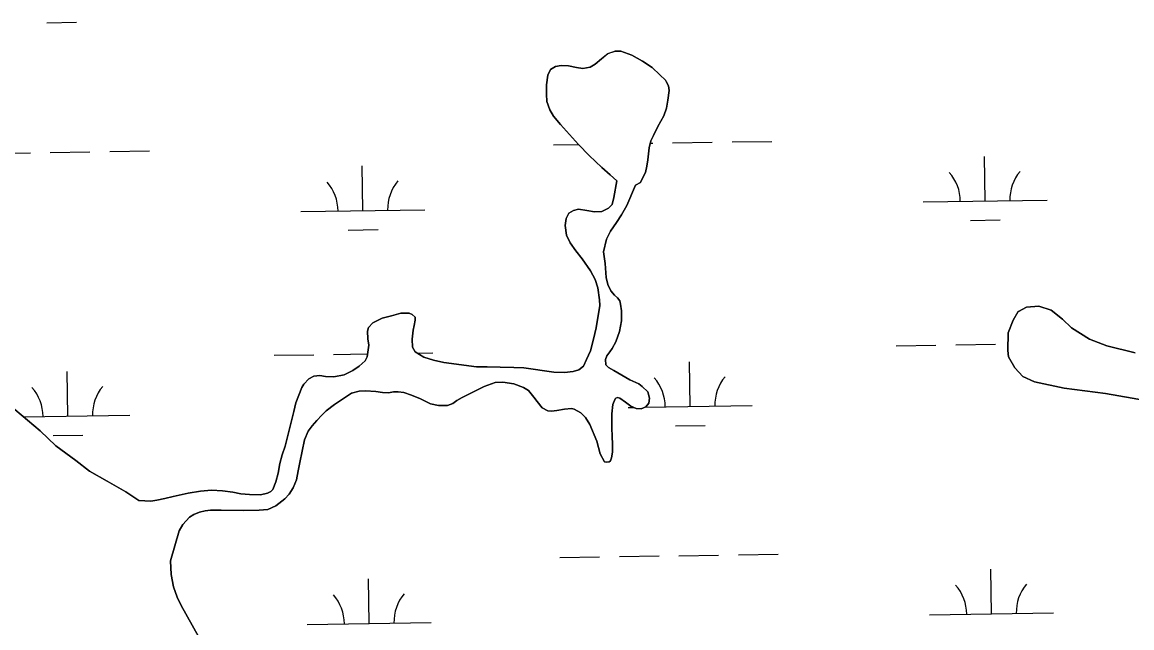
# Model space of a CAD drawing. Extents: x 3823584 to 3861785, y 301729 to 327625.
# Drawn here: x 3840461 to 3841356, y 311752 to 312240 of the extents above; entities that cross this region are included whole.
import ezdxf

# ---------------------------------------------------------------- set-up
doc = ezdxf.new("R2010")
doc.units = 0
doc.layers.add('V-TOPO-SHOR', color=7, linetype='Continuous')
doc.layers.add('V-WETL-SWMP', color=7, linetype='Continuous')

msp = doc.modelspace()

# ---------------------------------------------------------------- linework, layer by layer
at = {"layer": 'V-TOPO-SHOR'}
for points in [[(3840940.74, 312112.53), (3840935.31, 312117.24), (3840928.4, 312123.23), (3840918.33, 312132.75), (3840909.73, 312141.78), (3840895.31, 312157.89), (3840889.48, 312164.57), (3840886.71, 312169.68), (3840884.22, 312176.47), (3840883.81, 312182.27), (3840883.99, 312189.76), (3840884.95, 312197.54), (3840887.2, 312202.17), (3840891.03, 312204.45), (3840895.66, 312205.35), (3840901.57, 312205.17), (3840908.07, 312203.71), (3840913.29, 312203.04), (3840919, 312204.14), (3840923.03, 312206.32), (3840928.33, 312210.77), (3840933.44, 312214.92), (3840939.35, 312216.9), (3840943.58, 312216.91), (3840943.77, 312216.91), (3840952.65, 312213.69), (3840961.23, 312208.79), (3840969.12, 312203.7), (3840975.34, 312197.81), (3840979.98, 312193.68), (3840980.48, 312192.6), (3840982.26, 312189.06), (3840982.77, 312185.13), (3840981.71, 312177.44), (3840980.64, 312170.94), (3840978.4, 312164.93)], [(3840978.4, 312164.93), (3840973.7, 312156.15), (3840970.07, 312149.05), (3840968.12, 312144.71), (3840966.66, 312139.1), (3840965.5, 312129.44), (3840964.83, 312124.32), (3840963.86, 312119.29), (3840960.63, 312113.08), (3840959.65, 312111.11), (3840955.71, 312109.03)], [(3840555.04, 311854.88), (3840564.69, 311854.31), (3840569.71, 311855.02), (3840576.2, 311856.42), (3840582.8, 311858.11), (3840594.8, 311860.8), (3840604.74, 311862.41), (3840613.7, 311863.13), (3840622.66, 311862.56), (3840630.94, 311861.6), (3840637.44, 311860.34), (3840644.33, 311859.67), (3840653.3, 311859.5), (3840659, 311860.8), (3840661.66, 311861.99), (3840663.13, 311863.67), (3840665.58, 311869.78), (3840667.52, 311876.78), (3840668.88, 311884.66), (3840670.63, 311891.55), (3840673.17, 311898.75), (3840680.18, 311926.44), (3840681.73, 311933.54), (3840684.18, 311939.85), (3840686.72, 311945.96), (3840688.09, 311948.62), (3840692.11, 311952.97), (3840696.24, 311955.15), (3840701.16, 311955.46), (3840705.79, 311954.88), (3840712.29, 311954.6), (3840720.66, 311956.1), (3840727.64, 311959.57), (3840732.95, 311963.13), (3840737.56, 311967.38), (3840739.32, 311970.64), (3840740.68, 311980.09), (3840739.77, 311985.11), (3840739.46, 311991.41), (3840740.24, 311994.27), (3840743.77, 311998.12), (3840751.34, 312001.69), (3840758.82, 312003.58), (3840766.4, 312005.77), (3840773.1, 312005.69), (3840775.66, 312004.71), (3840778.03, 312002.55), (3840778.04, 312000.09), (3840777.06, 311995.76), (3840776.29, 311992.01), (3840775.62, 311984.82), (3840775.93, 311978.42), (3840778.01, 311974.59), (3840785.11, 311970.48), (3840792.9, 311967.84), (3840801.08, 311966.09), (3840827.38, 311962.53), (3840836.15, 311962.55), (3840846.58, 311962.19), (3840857.61, 311962.03), (3840865.69, 311961.75), (3840889.82, 311958.38), (3840898.29, 311958.11), (3840905.38, 311958.72), (3840910.1, 311960.02), (3840913.73, 311963.18), (3840916.28, 311968.4), (3840919.31, 311975.5), (3840921.75, 311984.77), (3840923.98, 311994.03), (3840926.79, 312011.86), (3840926.58, 312016.49), (3840925.37, 312026.23), (3840923.28, 312032.92), (3840919.52, 312039.8), (3840912.79, 312049.53), (3840907.45, 312056.11), (3840903, 312062.5), (3840900.03, 312068.79), (3840898.83, 312076.57), (3840899.79, 312081.99), (3840902.04, 312086.43), (3840905.68, 312088.6), (3840909.72, 312089.6), (3840916.51, 312088.63), (3840922.62, 312087.38), (3840928.43, 312087.78), (3840933.94, 312090.36), (3840936.79, 312093.32), (3840938.34, 312098.94), (3840940.74, 312112.53)], [(3840955.71, 312109.03), (3840948.77, 312092.56), (3840944.46, 312085.16), (3840940.44, 312078.95), (3840935.44, 312071.85), (3840932.31, 312065.53), (3840929.88, 312055.19), (3840931.09, 312045.84), (3840931.91, 312034.61), (3840933.4, 312028.91), (3840935.88, 312023.89), (3840938.85, 312020.36), (3840941.21, 312018.29), (3840943, 312015.84), (3840943.69, 312012.98), (3840944.5, 312007.77), (3840944.42, 311999.69), (3840942.87, 311991.02), (3840939.84, 311982.64), (3840936.91, 311977.22), (3840934.85, 311974.55), (3840932.49, 311971.3), (3840931.42, 311968.44), (3840931.83, 311964.11), (3840933.8, 311961.95), (3840938.14, 311959.7), (3840944.75, 311955.88), (3840951.16, 311952.15), (3840958.36, 311948.73), (3840961.02, 311946.77), (3840965.76, 311942.35), (3840966.96, 311937.23), (3840966.48, 311933.29), (3840964.03, 311930.43), (3840960.19, 311928.84), (3840956.15, 311928.93), (3840951.82, 311930.89), (3840947.57, 311934.22), (3840942.93, 311937.36), (3840941.16, 311937.75), (3840939.78, 311937.25), (3840939.19, 311936.85), (3840937.53, 311932.32), (3840936.57, 311924.73), (3840936.5, 311913.61), (3840936.92, 311906.12), (3840937.14, 311900.41), (3840937.15, 311893.72), (3840936.28, 311889.19), (3840935.5, 311886.82), (3840934.52, 311885.93), (3840932.06, 311885.63), (3840930.78, 311886.12), (3840927.21, 311892.51), (3840924.52, 311902.74), (3840918.97, 311916.11), (3840915.31, 311921.72), (3840911.65, 311925.45), (3840906.33, 311928.48), (3840903.96, 311928.87), (3840898.35, 311928.56), (3840892.25, 311927.26), (3840888.02, 311926.95), (3840884.87, 311927.14), (3840880.43, 311929.49), (3840876.28, 311934.7), (3840873.71, 311938.04), (3840869.26, 311943.44), (3840865.31, 311945.79), (3840857.43, 311948.82), (3840848.66, 311950.08), (3840842.56, 311949.86), (3840833.6, 311946.78), (3840815.81, 311937.97), (3840811.58, 311935.39), (3840808.34, 311933.02), (3840804.11, 311931.43), (3840796.92, 311931.31), (3840790.32, 311932.77), (3840782.33, 311936.68), (3840774.94, 311939.62), (3840768.73, 311941.76), (3840764.29, 311942.54), (3840760.46, 311942.33), (3840756.42, 311941.73), (3840751.69, 311941.81), (3840746.27, 311942.78), (3840737.9, 311943.25), (3840732.78, 311943.04), (3840726.68, 311941.34), (3840712.93, 311932.14), (3840706.34, 311927.2), (3840702.71, 311923.65), (3840698.68, 311919.4), (3840694.85, 311914.96), (3840691.82, 311910.62), (3840688.79, 311903.71), (3840686.94, 311894.55), (3840685.1, 311885.48), (3840683.74, 311878.79), (3840682.28, 311871.4)], [(3841388.37, 311931.69), (3841334.77, 311940.99), (3841301.47, 311945.42), (3841277.42, 311950.47), (3841267.96, 311954.78), (3841261.63, 311961.85), (3841256.48, 311970.5), (3841255.88, 311975.62), (3841256.23, 311990), (3841260.14, 312000.06), (3841264.25, 312007.16), (3841264.45, 312007.16), (3841271.14, 312010.53), (3841280.98, 312011.35), (3841291.04, 312008.22), (3841300.12, 312000.96), (3841307.23, 311993.89), (3841321.84, 311984.88), (3841335.84, 311979.6), (3841358.7, 311973.95)], [(3840455.25, 311928.18), (3840475.57, 311911.12), (3840488.2, 311898.96), (3840504.37, 311887), (3840515.41, 311878.57), (3840529.61, 311870.35), (3840544.59, 311861.73), (3840555.04, 311854.88)], [(3840682.28, 311871.4), (3840679.65, 311864.99), (3840676.31, 311859.86), (3840672.97, 311856.3), (3840665.7, 311850.57), (3840659.21, 311847.69), (3840652.13, 311847.08), (3840639.33, 311846.75), (3840621.5, 311847.09), (3840613.03, 311847.06), (3840608.5, 311846.56), (3840604.18, 311845.46), (3840599.36, 311843.68), (3840596.02, 311841.5), (3840590.62, 311835.48), (3840587.58, 311830.54), (3840580.57, 311806.15)], [(3840580.57, 311806.15), (3840581.19, 311795.13), (3840583.19, 311785.3), (3840585.97, 311777.04), (3840589.14, 311770.36), (3840603.18, 311745.22)]]:
    msp.add_lwpolyline(points, dxfattribs=at)
at = {"layer": 'V-WETL-SWMP'}
for p, q in [((3840480.95, 312239.89), (3840504.95, 312240.26)), ((3840967.6, 312142.74), (3840969.57, 312142.77)), ((3840985.57, 312143.02), (3841017.57, 312143.51)), ((3841033.56, 312143.76), (3841065.56, 312144.25)), ((3840435.73, 312134.54), (3840467.72, 312135.04)), ((3840483.72, 312135.28), (3840515.72, 312135.78)), ((3840531.71, 312136.02), (3840563.71, 312136.52)), ((3840889.58, 312141.54), (3840909.67, 312141.85)), ((3840735.79, 312088.42), (3840735.23, 312124.42)), ((3841237.64, 312096.16), (3841237.08, 312132.15)), ((3840685.79, 312087.65), (3840785.78, 312089.19)), ((3841187.64, 312095.39), (3841287.63, 312096.93)), ((3841225.88, 312080.54), (3841249.87, 312080.91)), ((3840724.03, 312072.81), (3840748.03, 312073.18)), ((3840664.17, 311971.87), (3840696.17, 311972.36)), ((3840712.16, 311972.61), (3840739.67, 311973.04)), ((3840779.63, 311973.65), (3840792.15, 311973.84)), ((3841166.02, 311979.61), (3841198.01, 311980.1)), ((3841214.01, 311980.35), (3841246.01, 311980.84)), ((3840999.69, 311930.61), (3840999.13, 311966.6)), ((3840497.84, 311922.87), (3840497.29, 311958.87)), ((3840949.7, 311929.84), (3840953.99, 311929.9)), ((3840963.1, 311930.04), (3841049.68, 311931.38)), ((3840462.22, 311922.32), (3840547.84, 311923.64)), ((3840987.93, 311914.99), (3841011.93, 311915.36)), ((3840486.08, 311907.26), (3840510.08, 311907.63)), ((3841038.69, 311811.12), (3841070.69, 311811.62)), ((3840894.71, 311808.9), (3840926.71, 311809.4)), ((3840942.7, 311809.64), (3840974.7, 311810.14)), ((3840990.7, 311810.38), (3841022.69, 311810.88)), ((3841242.77, 311763.52), (3841242.21, 311799.52)), ((3840740.92, 311755.79), (3840740.36, 311791.78)), ((3841192.77, 311762.75), (3841292.76, 311764.29)), ((3840690.92, 311755.01), (3840790.91, 311756.56))]:
    msp.add_line(p, q, dxfattribs=at)
for points in [[(3840936.5, 311913.61), (3840936.57, 311924.73), (3840937.53, 311932.32), (3840939.19, 311936.85), (3840939.78, 311937.25), (3840941.16, 311937.75), (3840942.93, 311937.36), (3840947.57, 311934.22), (3840951.81, 311930.89), (3840956.15, 311928.93), (3840960.19, 311928.84), (3840964.03, 311930.43), (3840966.48, 311933.29), (3840966.96, 311937.23), (3840965.76, 311942.35), (3840961.02, 311946.77), (3840958.36, 311948.73), (3840951.16, 311952.15), (3840944.75, 311955.88), (3840938.14, 311959.7), (3840933.8, 311961.95), (3840931.83, 311964.11), (3840931.42, 311968.44), (3840932.49, 311971.3), (3840934.85, 311974.55), (3840936.91, 311977.22), (3840939.84, 311982.64), (3840942.87, 311991.02), (3840944.42, 311999.69), (3840944.5, 312007.77), (3840943.69, 312012.98), (3840943, 312015.84), (3840941.21, 312018.29), (3840938.85, 312020.35), (3840935.88, 312023.89), (3840933.41, 312028.91), (3840931.91, 312034.61), (3840931.09, 312045.84), (3840929.88, 312055.19), (3840932.31, 312065.53), (3840935.44, 312071.85), (3840940.44, 312078.95), (3840944.46, 312085.16), (3840948.77, 312092.56), (3840955.72, 312109.03), (3840959.65, 312111.11), (3840960.63, 312113.08), (3840963.86, 312119.29), (3840964.83, 312124.32), (3840965.5, 312129.44), (3840966.66, 312139.09), (3840968.12, 312144.71), (3840970.07, 312149.05), (3840973.7, 312156.15), (3840978.4, 312164.93), (3840980.64, 312170.94), (3840981.71, 312177.44), (3840982.77, 312185.13), (3840982.26, 312189.06), (3840980.48, 312192.6), (3840979.98, 312193.68), (3840975.34, 312197.81), (3840969.12, 312203.7), (3840961.23, 312208.79), (3840952.65, 312213.69), (3840943.78, 312216.91), (3840943.58, 312216.91), (3840939.35, 312216.9), (3840933.44, 312214.91), (3840928.33, 312210.76), (3840923.03, 312206.32), (3840919, 312204.14), (3840913.29, 312203.04), (3840908.07, 312203.71), (3840901.57, 312205.17), (3840895.66, 312205.35), (3840891.03, 312204.45), (3840887.2, 312202.17), (3840884.95, 312197.54), (3840883.99, 312189.76), (3840883.81, 312182.27), (3840884.22, 312176.46), (3840886.71, 312169.68), (3840889.48, 312164.57), (3840895.31, 312157.89), (3840909.73, 312141.78), (3840918.33, 312132.75), (3840928.4, 312123.23), (3840935.31, 312117.24), (3840940.74, 312112.53)], [(3840940.74, 312112.53), (3840938.34, 312098.94), (3840936.79, 312093.32), (3840933.94, 312090.36), (3840928.43, 312087.79), (3840922.62, 312087.37), (3840916.51, 312088.64), (3840909.72, 312089.6), (3840905.68, 312088.6), (3840902.05, 312086.43), (3840899.79, 312081.99), (3840898.83, 312076.57), (3840900.03, 312068.79), (3840903, 312062.5), (3840907.45, 312056.11), (3840912.79, 312049.53), (3840919.52, 312039.8), (3840923.28, 312032.92), (3840925.37, 312026.23), (3840926.58, 312016.49), (3840926.79, 312011.86), (3840923.98, 311994.03), (3840921.75, 311984.77), (3840919.31, 311975.5), (3840916.28, 311968.4), (3840913.74, 311963.18), (3840910.1, 311960.02), (3840905.38, 311958.72), (3840898.29, 311958.11), (3840889.82, 311958.38), (3840865.69, 311961.75), (3840857.61, 311962.03), (3840846.58, 311962.19), (3840836.14, 311962.55), (3840827.38, 311962.53), (3840801.08, 311966.09), (3840792.9, 311967.84), (3840785.11, 311970.48), (3840778.01, 311974.59), (3840775.93, 311978.42), (3840775.62, 311984.82), (3840776.29, 311992.01), (3840777.06, 311995.76), (3840778.03, 312000.09), (3840778.03, 312002.55), (3840775.66, 312004.71), (3840773.09, 312005.69), (3840766.4, 312005.77), (3840758.82, 312003.58), (3840751.34, 312001.69), (3840743.77, 311998.12), (3840740.24, 311994.27), (3840739.46, 311991.41), (3840739.77, 311985.11), (3840740.68, 311980.09), (3840739.32, 311970.63), (3840737.56, 311967.38), (3840732.95, 311963.13), (3840727.64, 311959.57), (3840720.66, 311956.1), (3840712.29, 311954.6), (3840705.79, 311954.88), (3840701.16, 311955.46), (3840696.24, 311955.15), (3840692.11, 311952.97), (3840688.09, 311948.62), (3840686.72, 311945.96), (3840684.17, 311939.85), (3840681.73, 311933.54), (3840680.18, 311926.44), (3840673.17, 311898.75), (3840670.63, 311891.56), (3840668.88, 311884.66), (3840667.52, 311876.78), (3840665.58, 311869.78), (3840663.13, 311863.67), (3840661.66, 311861.99), (3840659, 311860.8), (3840653.3, 311859.5), (3840644.34, 311859.67), (3840637.44, 311860.34), (3840630.94, 311861.6), (3840622.66, 311862.56), (3840613.7, 311863.13), (3840604.74, 311862.41), (3840594.8, 311860.8), (3840582.8, 311858.11), (3840576.2, 311856.42), (3840569.71, 311855.02), (3840564.69, 311854.32), (3840555.04, 311854.88), (3840544.59, 311861.73), (3840529.61, 311870.35), (3840515.41, 311878.57), (3840504.37, 311887), (3840488.2, 311898.96), (3840475.57, 311911.12), (3840455.25, 311928.18)], [(3841358.7, 311973.96), (3841335.84, 311979.6), (3841321.84, 311984.88), (3841307.23, 311993.89), (3841300.12, 312000.96), (3841291.04, 312008.22), (3841280.98, 312011.35), (3841271.14, 312010.53), (3841264.45, 312007.16), (3841264.25, 312007.16), (3841260.14, 312000.06), (3841256.23, 311990), (3841255.88, 311975.62), (3841256.48, 311970.5), (3841261.63, 311961.85), (3841267.96, 311954.78), (3841277.42, 311950.47), (3841301.47, 311945.42), (3841334.77, 311940.99), (3841388.37, 311931.69)], [(3840603.18, 311745.22), (3840589.14, 311770.36), (3840585.97, 311777.04), (3840583.19, 311785.3), (3840581.19, 311795.13), (3840580.57, 311806.15), (3840587.58, 311830.54), (3840590.62, 311835.48), (3840596.01, 311841.5), (3840599.36, 311843.68), (3840604.18, 311845.46), (3840608.5, 311846.56), (3840613.03, 311847.07), (3840621.5, 311847.09), (3840639.33, 311846.75), (3840652.12, 311847.08), (3840659.21, 311847.69), (3840665.7, 311850.57), (3840672.97, 311856.3), (3840676.31, 311859.86), (3840679.64, 311864.99), (3840682.28, 311871.4), (3840683.74, 311878.79), (3840685.1, 311885.48), (3840686.94, 311894.55), (3840688.79, 311903.71), (3840691.82, 311910.61), (3840694.86, 311914.96), (3840698.68, 311919.4), (3840702.71, 311923.65), (3840706.34, 311927.2), (3840712.92, 311932.14), (3840726.68, 311941.34), (3840732.78, 311943.04), (3840737.9, 311943.25), (3840746.27, 311942.78), (3840751.69, 311941.81), (3840756.42, 311941.73), (3840760.45, 311942.33), (3840764.29, 311942.54), (3840768.73, 311941.76), (3840774.94, 311939.61), (3840782.33, 311936.68), (3840790.32, 311932.77), (3840796.92, 311931.31), (3840804.11, 311931.43), (3840808.34, 311933.02), (3840811.58, 311935.39), (3840815.81, 311937.96), (3840833.6, 311946.78), (3840842.56, 311949.86), (3840848.66, 311950.08), (3840857.43, 311948.82), (3840865.31, 311945.79), (3840869.26, 311943.44), (3840873.71, 311938.04), (3840876.28, 311934.7), (3840880.43, 311929.49), (3840884.87, 311927.14), (3840888.02, 311926.95), (3840892.25, 311927.26), (3840898.35, 311928.56), (3840903.96, 311928.87), (3840906.33, 311928.48), (3840911.66, 311925.45), (3840915.31, 311921.72), (3840918.97, 311916.11), (3840924.52, 311902.74), (3840927.21, 311892.51), (3840930.78, 311886.12), (3840932.06, 311885.63), (3840934.52, 311885.93), (3840935.5, 311886.82), (3840936.28, 311889.19), (3840937.16, 311893.72), (3840937.14, 311900.41), (3840936.92, 311906.12), (3840936.5, 311913.61)]]:
    msp.add_lwpolyline(points, dxfattribs=at)
for centre, start, end in [((3841182.39, 312095.78), 0.11154, 41.6552), ((3841292.87, 312097.49), 140.11153, 181.65519), ((3840680.55, 312088.04), 0.11154, 41.6552), ((3840791.02, 312089.75), 140.11153, 181.65519), ((3841054.92, 311931.94), 140.11153, 181.65519), ((3840442.6, 311922.49), 0.11154, 41.6552), ((3840553.07, 311924.2), 140.11153, 181.65519), ((3840944.45, 311930.23), 0.11154, 41.6552), ((3841187.52, 311763.15), 0.11154, 41.6552), ((3841298, 311764.85), 140.11153, 181.65519), ((3840685.67, 311755.41), 0.11154, 41.6552), ((3840796.15, 311757.11), 140.11153, 181.65519)]:
    msp.add_arc(centre, 35.25, start, end, dxfattribs=at)

doc.saveas('drawing.dxf')
